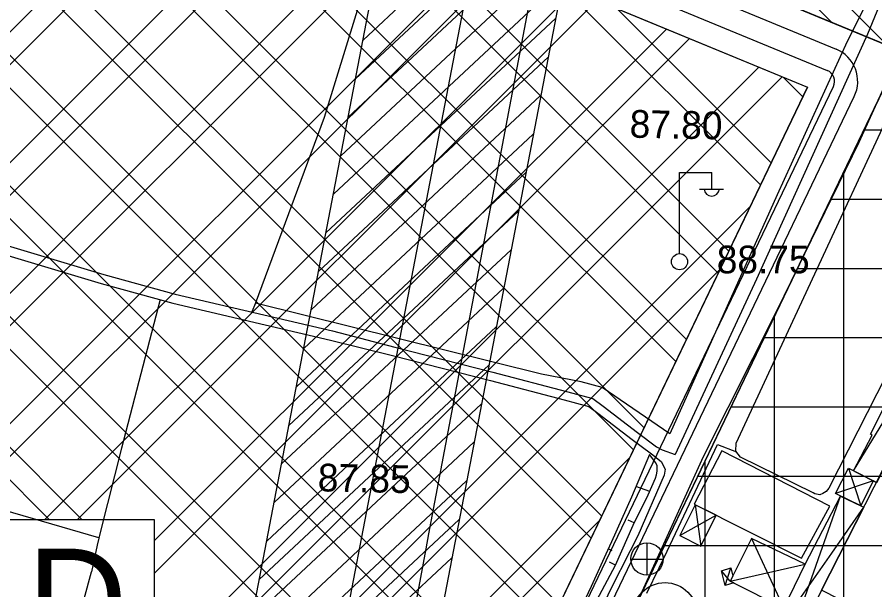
# Model space of a CAD drawing. Extents: x 417995 to 421451, y 4454518 to 4458015.
# Drawn here: x 419942.9 to 420128.4, y 4455807.2 to 4455931.2 of the extents above; entities that cross this region are included whole.
import ezdxf

# ---------------------------------------------------------------- set-up
doc = ezdxf.new("R2010")
doc.units = 0
for name, color, linetype in [('ADAKENARI', 7, 'Continuous'), ('B_Fabrika', 7, 'Continuous'), ('B_Imalat', 7, 'Continuous'), ('B_Sundurma', 7, 'Continuous'), ('B_Ticari', 7, 'Continuous'), ('Hat_ENH', 7, 'Continuous'), ('KALDIRIM_FAT', 7, 'Continuous'), ('PL_K_DEPOLAMA', 7, 'Continuous'), ('PL_TİCARET', 7, 'Continuous'), ('PL_TOPLU_ISYERI', 7, 'Continuous'), ('S_Elektrik_Diregi', 7, 'Continuous'), ('S_Rogar_Kapagi', 7, 'Continuous'), ('S_Tahil_Silosu_o_sigmayan', 7, 'Continuous'), ('SEMBOL_FAT', 7, 'Continuous'), ('Sev_Sevalti', 7, 'Continuous'), ('Sev_Sevustu', 7, 'Continuous'), ('Sev_Tarama', 7, 'Continuous'), ('Sinir_Duvar_tek_tarafa_ait', 7, 'Continuous'), ('Sinir_itirazli_Mulkiyet', 7, 'Continuous'), ('Sinir_Tel_bir_taraf', 7, 'Continuous'), ('TA_ENH_154', 7, 'Continuous'), ('TA_ENH_KORUMA', 7, 'Continuous'), ('TA_ENH_TARAMA', 7, 'Continuous'), ('TRFAT_DEPOLAMA', 7, 'Continuous'), ('TRFAT_TİCARET', 7, 'Continuous'), ('TRFAT_TOPLUİŞYERLERİ', 7, 'Continuous'), ('Y_Kot_Noktasi', 7, 'Continuous'), ('Y_Yol_Kotu', 7, 'Continuous'), ('Yol_Sose', 7, 'Continuous'), ('Yol_Toprak_Duz', 7, 'Continuous'), ('Yol_Toprak_Kesik', 7, 'Continuous')]:
    doc.layers.add(name, color=color, linetype=linetype)

msp = doc.modelspace()

# ---------------------------------------------------------------- linework, layer by layer
at = {"layer": 'ADAKENARI'}
for p, q in [((420026.68, 4455968.26), (420134.21, 4455923.79)), ((420022.37, 4455953.81), (420113.83, 4455915.99)), ((420043.17, 4455733.9), (420134.21, 4455923.79)), ((420029.83, 4455740.78), (420113.83, 4455915.99))]:
    msp.add_line(p, q, dxfattribs=at)
at = {"layer": 'B_Fabrika'}
msp.add_lwpolyline([(420116.89, 4455807.06), (420162.4, 4455896.45), (420215.9, 4455869.03), (420170.21, 4455779.87)], close=True, dxfattribs=at)
at = {"layer": 'B_Imalat'}
msp.add_lwpolyline([(420118.66, 4455825.29), (420095.32, 4455837.27), (420089.35, 4455825.69), (420112.54, 4455813.99)], close=True, dxfattribs=at)
at = {"layer": 'B_Sundurma'}
for p, q in [((420123.82, 4455832.96), (420162.4, 4455896.45)), ((420122.73, 4455833.53), (420125.4, 4455825.37)), ((420128.08, 4455830.74), (420119.91, 4455828.01)), ((420116.67, 4455815.16), (420121.02, 4455827.48)), ((420089.58, 4455825.58), (420090.78, 4455816.64)), ((420119.09, 4455815.13), (420126.07, 4455825.09)), ((420086.23, 4455818.93), (420094.1, 4455823.3)), ((420101.75, 4455818.27), (420103.13, 4455815.3)), ((420101.03, 4455789.35), (420119.09, 4455815.13)), ((420103.13, 4455815.3), (420108.73, 4455803.19)), ((420106.46, 4455786.24), (420116.67, 4455815.16)), ((420097.15, 4455809.03), (420095.22, 4455811.31)), ((420096.05, 4455808.1), (420097.23, 4455811.9)), ((420097.15, 4455809.03), (420113.31, 4455812.76))]:
    msp.add_line(p, q, dxfattribs=at)
for points in [[(420123.82, 4455832.96), (420127.87, 4455840.64), (420127.5, 4455840.9), (420174.7, 4455934.76), (420186.42, 4455929.79), (420168.25, 4455893.45), (420162.4, 4455896.45), (420128.75, 4455830.37), (420128.08, 4455830.74)], [(420122.73, 4455833.53), (420128.08, 4455830.74), (420125.4, 4455825.37), (420119.91, 4455828.01)], [(420096.43, 4455782.75), (420100.1, 4455789.78), (420101.03, 4455789.35), (420108.3, 4455803.41), (420108.73, 4455803.19), (420113.31, 4455812.76), (420121.02, 4455827.48), (420125.4, 4455825.37), (420126.07, 4455825.09), (420116.89, 4455807.06), (420108.86, 4455790.98), (420106.46, 4455786.24), (420100.66, 4455788.99), (420097.24, 4455782.31)], [(420089.58, 4455825.58), (420086.23, 4455818.93), (420090.78, 4455816.64), (420094.1, 4455823.3)], [(420101.75, 4455818.27), (420097.15, 4455809.03), (420108.73, 4455803.19), (420113.31, 4455812.76)], [(420097.88, 4455808.66), (420096.05, 4455808.1), (420095.22, 4455811.31), (420097.23, 4455811.9), (420097.71, 4455810.15), (420097.15, 4455809.03)]]:
    msp.add_lwpolyline(points, close=True, dxfattribs=at)
at = {"layer": 'B_Ticari'}
msp.add_lwpolyline([(420099.37, 4455835.91), (420098.37, 4455837.2), (420098.38, 4455838.95), (420148.52, 4455946.98), (420148.4, 4455945.63), (420148.98, 4455944.48), (420150.2, 4455943.59), (420159.51, 4455939.76), (420163.28, 4455939.6), (420172.55, 4455935.67), (420118.43, 4455829.21), (420117.9, 4455828.49), (420117.19, 4455828.02), (420116.51, 4455827.74), (420115.46, 4455827.93), (420115.08, 4455828.15)], close=True, dxfattribs=at)
at = {"layer": 'Hat_ENH'}
for points in [[(420065.91, 4455999.11), (420031.88, 4455819.31), (420031.28, 4455816.06)], [(420031.28, 4455816.06), (420016.55, 4455736.95)]]:
    msp.add_lwpolyline(points, dxfattribs=at)
at = {"layer": 'KALDIRIM_FAT'}
for p, q in [((420025.24, 4455963.44), (420120.05, 4455924.24)), ((420023.8, 4455958.63), (420118.13, 4455919.62)), ((420034.28, 4455738.49), (420119.46, 4455916.16)), ((420038.73, 4455736.19), (420123.97, 4455914))]:
    msp.add_line(p, q, dxfattribs=at)
for radius in [7.55, 2.55]:
    msp.add_arc((420117.16, 4455917.26), radius, 334.3866, 67.5339, dxfattribs=at)
at = {"layer": 'PL_K_DEPOLAMA'}
msp.add_lwpolyline([(420022.37, 4455953.81), (420113.83, 4455915.99), (420029.83, 4455740.78), (419939.44, 4455577), (419891.81, 4455601.83), (419864.61, 4455611.04), (419832.33, 4455624.4)], dxfattribs=at)
at = {"layer": 'PL_TİCARET'}
msp.add_lwpolyline([(420151.45, 4455961.22), (420137.18, 4455930.24), (420134.21, 4455923.79), (420043.17, 4455733.9), (419945.46, 4455556.86), (419940.17, 4455559.7)], dxfattribs=at)
at = {"layer": 'PL_TOPLU_ISYERI'}
msp.add_lwpolyline([(420151.45, 4455961.22), (420137.18, 4455930.24), (420134.21, 4455923.79), (420026.68, 4455968.26)], dxfattribs=at)
at = {"layer": 'S_Elektrik_Diregi'}
for p, q in [((420086.12, 4455880.05), (420086.12, 4455897.55)), ((420086.12, 4455897.55), (420093.12, 4455897.55)), ((420093.12, 4455894.05), (420093.12, 4455897.55)), ((420090.46, 4455893.91), (420095.71, 4455893.91))]:
    msp.add_line(p, q, dxfattribs=at)
msp.add_circle((420086.16, 4455878.21), 1.75, dxfattribs=at)
msp.add_arc((420093.12, 4455894.06), 1.66, 184.8384, 355.1464, dxfattribs=at)
at = {"layer": 'S_Rogar_Kapagi'}
for p, q in [((420079.17, 4455810.32), (420079.17, 4455817.32)), ((420075.6, 4455813.79), (420082.6, 4455813.79))]:
    msp.add_line(p, q, dxfattribs=at)
msp.add_circle((420079.12, 4455813.85), 3.5, dxfattribs=at)
at = {"layer": 'S_Tahil_Silosu_o_sigmayan'}
msp.add_circle((420083.02, 4455801.73), 7, dxfattribs=at)
at = {"layer": 'SEMBOL_FAT'}
for p, q in [((419937.51, 4455822.43), (419972.51, 4455822.43)), ((419972.51, 4455822.43), (419972.51, 4455787.43))]:
    msp.add_line(p, q, dxfattribs=at)
at = {"layer": 'Sev_Sevalti'}
for points in [[(420079.63, 4455836.44), (420075.74, 4455827.25), (420071.42, 4455817.57), (420070.55, 4455815.65)], [(420070.55, 4455815.65), (420067.05, 4455807.91), (420063.87, 4455801.21)]]:
    msp.add_lwpolyline(points, dxfattribs=at)
at = {"layer": 'Sev_Sevustu'}
msp.add_lwpolyline([(420065.96, 4455800.6), (420072.33, 4455812.5), (420073.69, 4455815.61), (420076.11, 4455821.14), (420079.41, 4455827.77), (420080.98, 4455831.35), (420081.2, 4455832.06), (420081.29, 4455832.86), (420081.35, 4455833.4), (420081.29, 4455834.03), (420081.07, 4455834.67), (420079.63, 4455836.44)], dxfattribs=at)
at = {"layer": 'Sev_Tarama'}
for p, q in [((420079.73, 4455828.49), (420076.72, 4455829.56)), ((420076.38, 4455821.69), (420075.08, 4455822.27)), ((420071.6, 4455815.64), (420070.73, 4455816.05)), ((420072.34, 4455812.52), (420071.02, 4455813.15))]:
    msp.add_line(p, q, dxfattribs=at)
at = {"layer": 'Sinir_Duvar_tek_tarafa_ait'}
for points in [[(420083.47, 4455815.51), (420094.39, 4455838.65), (420098.48, 4455837.05)], [(420081.77, 4455811.9), (420083.47, 4455815.51)], [(420079.12, 4455806.46), (420081.77, 4455811.9)]]:
    msp.add_lwpolyline(points, dxfattribs=at)
at = {"layer": 'Sinir_itirazli_Mulkiyet'}
for points in [[(419973.76, 4455870.02), (419965.46, 4455837.84), (419960.87, 4455819.87), (419960.19, 4455816.82)], [(419994.44, 4455869.26), (419993.62, 4455867.33)], [(419960.55, 4455818.42), (419860.5, 4455847.48)], [(419960.19, 4455816.82), (419958.9, 4455811.03)], [(419946.99, 4455766.98), (419958.9, 4455811.03)]]:
    msp.add_lwpolyline(points, dxfattribs=at)
at = {"layer": 'Sinir_Tel_bir_taraf'}
for points in [[(420043.16, 4455967.7), (420042.64, 4455965.46), (420050.8, 4455963.95), (420059.02, 4455962.49), (420058.94, 4455951.92), (420049.82, 4455951.58), (420049.6, 4455957.05), (420041.65, 4455958.31), (420042.17, 4455962.47), (420026.35, 4455965.86), (420018.49, 4455939.45), (420009.25, 4455909.44), (419994.38, 4455869.11)], [(420140.39, 4455968.33), (420138.18, 4455961.08), (420132.96, 4455946.96), (420122.45, 4455925.88), (420107.3, 4455892.72), (420084.07, 4455840.96), (420069.42, 4455850.98), (420064.89, 4455852.22), (420056.31, 4455853.83), (419994.44, 4455869.26)]]:
    msp.add_lwpolyline(points, dxfattribs=at)
at = {"layer": 'TA_ENH_154'}
msp.add_lwpolyline([(419862.83, 4455014.24), (420170.14, 4456613.6), (420230.68, 4456928.68), (420176.89, 4457440.84), (420133.44, 4457787.81)], dxfattribs=at)
at = {"layer": 'TA_ENH_KORUMA'}
msp.add_line((419842.5, 4455014.45), (420150.5, 4456617.38), dxfattribs=at)
msp.add_lwpolyline([(420153.62, 4457787.6), (420196.76, 4457443.12), (420250.88, 4456927.82), (420189.78, 4456609.83), (419883.15, 4455014.02)], dxfattribs=at)
at = {"layer": 'TA_ENH_TARAMA'}
for p, q in [((420017.68, 4455926.18), (420067.33, 4455972.58)), ((420016.08, 4455917.84), (420065.73, 4455964.24)), ((420014.48, 4455909.5), (420064.13, 4455955.9)), ((420012.87, 4455901.16), (420062.53, 4455947.56)), ((420011.27, 4455892.81), (420060.92, 4455939.22)), ((420009.67, 4455884.47), (420059.32, 4455930.87)), ((420008.07, 4455876.13), (420057.72, 4455922.53)), ((420006.46, 4455867.79), (420056.11, 4455914.19)), ((420004.86, 4455859.45), (420054.51, 4455905.85)), ((420003.26, 4455851.1), (420052.91, 4455897.5)), ((420001.65, 4455842.76), (420051.31, 4455889.16)), ((420000.05, 4455834.42), (420049.7, 4455880.82)), ((419998.45, 4455826.08), (420048.1, 4455872.48)), ((419996.84, 4455817.73), (420046.5, 4455864.14)), ((419995.24, 4455809.39), (420044.89, 4455855.79)), ((419993.64, 4455801.05), (420043.29, 4455847.45)), ((419992.04, 4455792.71), (420041.69, 4455839.11)), ((419990.43, 4455784.37), (420040.08, 4455830.77)), ((419988.83, 4455776.02), (420038.48, 4455822.42)), ((419987.23, 4455767.68), (420036.88, 4455814.08))]:
    msp.add_line(p, q, dxfattribs=at)
at = {"layer": 'TRFAT_DEPOLAMA'}
for p, q in [((419910.36, 4455975.02), (420067.03, 4455818.35)), ((419919.08, 4455973.37), (420069.32, 4455823.13)), ((419945.25, 4455968.41), (420076.19, 4455837.47)), ((419953.97, 4455966.76), (420078.48, 4455842.25)), ((419899.81, 4455964.36), (420060.15, 4455804.01)), ((419870.2, 4455849.83), (419981.85, 4455961.48)), ((419872.66, 4455859.36), (419975.91, 4455962.61)), ((419980.14, 4455961.81), (420085.36, 4455856.59)), ((419988.86, 4455960.15), (420087.65, 4455861.37)), ((419862.8, 4455821.22), (419999.69, 4455958.1)), ((419898.35, 4455958.74), (420057.86, 4455799.23)), ((419860.34, 4455811.68), (420005.63, 4455956.98)), ((420015.03, 4455955.2), (420094.52, 4455875.71)), ((419852.94, 4455783.07), (420023.29, 4455953.43)), ((420024.28, 4455953.02), (420096.81, 4455880.49)), ((419850.47, 4455773.54), (420028.3, 4455951.36)), ((419844.49, 4455746.34), (420043.3, 4455945.15)), ((419844.5, 4455739.28), (420048.31, 4455943.08)), ((419894, 4455941.88), (420050.99, 4455784.89)), ((420060.45, 4455938.06), (420103.69, 4455894.83)), ((419892.54, 4455936.27), (420048.69, 4455780.11)), ((419948.87, 4455822.43), (420063.31, 4455936.88)), ((419955.94, 4455822.43), (420068.32, 4455934.81)), ((420072.51, 4455933.08), (420105.98, 4455899.61)), ((419972.51, 4455817.79), (420083.32, 4455928.6)), ((419972.51, 4455810.72), (420088.33, 4455926.54)), ((419888.19, 4455919.41), (420041.82, 4455765.78)), ((419972.51, 4455789.51), (420103.33, 4455920.33)), ((419841.38, 4455651.3), (420108.34, 4455918.26)), ((420108.68, 4455918.12), (420112.85, 4455913.95)), ((419886.73, 4455913.79), (420039.53, 4455761)), ((419882.38, 4455896.94), (419956.88, 4455822.43)), ((419880.92, 4455891.32), (419949.81, 4455822.43)), ((419834.7, 4455623.42), (420101.45, 4455890.16)), ((419839.71, 4455621.35), (420094.94, 4455876.58)), ((419854.71, 4455615.14), (420075.41, 4455835.83)), ((419859.71, 4455613.07), (420068.89, 4455822.25))]:
    msp.add_line(p, q, dxfattribs=at)
at = {"layer": 'TRFAT_TİCARET'}
for p, q in [((420126.05, 4455906.77), (420231.53, 4455906.77)), ((420121.68, 4455207.79), (420121.68, 4455897.66)), ((420118.86, 4455891.77), (420230.59, 4455891.77)), ((420111.67, 4455876.77), (420229.62, 4455876.77)), ((420106.68, 4455626.43), (420106.68, 4455866.37)), ((420104.48, 4455861.77), (420228.63, 4455861.77)), ((420097.29, 4455846.77), (420227.63, 4455846.77)), ((420091.68, 4455626.43), (420091.68, 4455835.08)), ((420090.09, 4455831.77), (420226.7, 4455831.77)), ((420082.9, 4455816.77), (420225.79, 4455816.77))]:
    msp.add_line(p, q, dxfattribs=at)
at = {"layer": 'TRFAT_TOPLUİŞYERLERİ'}
for p, q in [((419922.8, 4456126.36), (420119.13, 4455930.03)), ((420001.86, 4456054.38), (420131.19, 4455925.04))]:
    msp.add_line(p, q, dxfattribs=at)
at = {"layer": 'Yol_Sose'}
for points in [[(420135.38, 4455954.52), (420139.44, 4455967.49), (420139.62, 4455967.86), (420139.82, 4455968.62), (420139.96, 4455968.91), (420139.96, 4455968.94), (420140.56, 4455969.12), (420141.05, 4455969.21), (420141.29, 4455968.94), (420141.39, 4455968.39), (420136.73, 4455951.57), (420126.85, 4455927.47), (420102.81, 4455874.44)], [(420082.03, 4455815.53), (420091.37, 4455836.04), (420107.37, 4455867.89), (420125.01, 4455904.11), (420147.64, 4455954.1)], [(420102.81, 4455874.44), (420085.24, 4455836.47)], [(420082.85, 4455831.99), (420077.11, 4455818.83), (420075.46, 4455815.59)], [(420075.46, 4455815.59), (420071.2, 4455807.27)], [(420076.27, 4455802.87), (420082.03, 4455815.53)], [(420071.2, 4455807.27), (420062.73, 4455789.17)]]:
    msp.add_lwpolyline(points, dxfattribs=at)
at = {"layer": 'Yol_Toprak_Duz'}
for points in [[(419879.84, 4455894.7), (419900.61, 4455890.38), (419925.69, 4455884), (419942.28, 4455879.1), (419961.05, 4455873.48), (419976.54, 4455869.26), (420010.61, 4455861.25)], [(420010.61, 4455861.25), (420024.09, 4455857.89), (420045.26, 4455852.48), (420061.21, 4455848.31), (420066.55, 4455846.86), (420068.52, 4455845.41), (420075.91, 4455839.72), (420080.07, 4455836.62)], [(420080.07, 4455836.62), (420082.18, 4455834.92), (420083.02, 4455833.31), (420082.85, 4455831.99)]]:
    msp.add_lwpolyline(points, dxfattribs=at)
at = {"layer": 'Yol_Toprak_Kesik'}
for points in [[(419880.46, 4455896.64), (419901.06, 4455892.36), (419926.23, 4455885.95), (419942.86, 4455881.05), (419961.6, 4455875.43), (419977.04, 4455871.22), (420011.08, 4455863.23)], [(420011.08, 4455863.23), (420024.55, 4455859.73), (420045.74, 4455854.32), (420061.7, 4455850.13), (420067.38, 4455848.59), (420069.66, 4455846.92), (420077.05, 4455841.23), (420081.2, 4455838.14)], [(420081.2, 4455838.14), (420082.44, 4455837.47), (420085.24, 4455836.47)]]:
    msp.add_lwpolyline(points, dxfattribs=at)

# ---------------------------------------------------------------- texts
at = {"layer": 'SEMBOL_FAT'}
msp.add_text('D', height=22.5, dxfattribs=at).set_placement((419944.96, 4455793.59))
at = {"layer": 'Y_Kot_Noktasi'}
for s, p in [('87.80', (420075.32, 4455905.09)), ('87.85', (420007.85, 4455828.51))]:
    msp.add_text(s, height=6, rotation=358.8393, dxfattribs=at).set_placement(p)
at = {"layer": 'Y_Yol_Kotu'}
msp.add_text('88.75', height=6, dxfattribs=at).set_placement((420094.22, 4455875.7))

doc.saveas('drawing.dxf')
